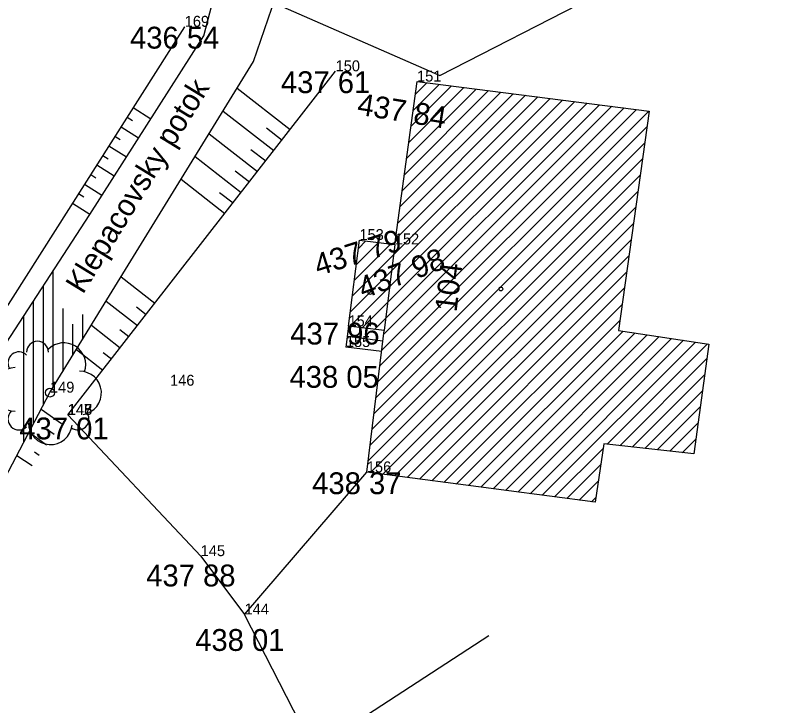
# Model space of a CAD drawing. Extents: x -559180 to -551373, y -1076947 to -1072071.
# Drawn here: x -553920.66 to -553885.4, y -1074262.9 to -1074231.28 of the extents above; entities that cross this region are included whole.
import ezdxf

# ---------------------------------------------------------------- set-up
doc = ezdxf.new("R2010")
doc.units = 0
for name, color, linetype in [('12_PLOTY', 7, 'Continuous'), ('14_BUDOVY', 7, 'Continuous'), ('18_POLOHOPIS', 7, 'Continuous'), ('1_VODA_ZN', 7, 'Continuous'), ('26_SRAFY', 7, 'Continuous'), ('27_HRANA_PATA', 7, 'Continuous'), ('28_VODA', 7, 'Continuous'), ('32', 7, 'Continuous'), ('34_ZELEN', 7, 'Continuous'), ('3_BODY', 7, 'Continuous'), ('47_ZN_STAV_OBJ$', 7, 'Continuous'), ('52_POPIS_UCELOVY', 7, 'Continuous'), ('54_C_POPISNA', 7, 'Continuous'), ('6_VYSKY', 7, 'Continuous'), ('NNnadzemní', 7, 'Continuous')]:
    doc.layers.add(name, color=color, linetype=linetype)

# ---------------------------------------------------------------- blocks, each defined once
blk = doc.blocks.new('STLS')
at = {"layer": '34_ZELEN'}
blk.add_circle((0, 0), 0.2, dxfattribs=at)
for centre, radius, start, end in [((-0.571, 1.853), 0.5, 0, 180), ((0.636, 1.281), 1, 341.2293, 135), ((-1.425, 1.366), 0.5, 45, 210.4326), ((-1.599, 0.146), 1, 90, 270), ((1.356, -0.015), 1, 279.53, 90), ((-1.424, -1.207), 0.5, 135, 315), ((1.283, -1.208), 0.5, 234.3777, 31.0479), ((0.019, -1.381), 1, 180, 353.8403)]:
    blk.add_arc(centre, radius, start, end, dxfattribs=at)
blk = doc.blocks.new('BZ')
at = {"layer": '47_ZN_STAV_OBJ$'}
blk.add_circle((0, 0), 0.0875, dxfattribs=at)
blk = doc.blocks.new('POINT_DISPLAY')
blk.add_line((0, 0), (0, 0))

msp = doc.modelspace()

# ---------------------------------------------------------------- linework, layer by layer
at = {"layer": '12_PLOTY'}
for p, q in [((-553918.26, -1074249.58), (-553918.27, -1074249.58)), ((-553918.27, -1074249.58), (-553918.26, -1074249.58)), ((-553912.18, -1074256.05), (-553918.26, -1074249.58)), ((-553910.17, -1074258.72), (-553904.57, -1074252.21)), ((-553912.18, -1074256.05), (-553910.17, -1074258.72)), ((-553907.01, -1074264.9), (-553910.17, -1074258.72)), ((-553907.01, -1074264.9), (-553898.982, -1074259.685))]:
    msp.add_line(p, q, dxfattribs=at)
at = {"layer": '14_BUDOVY'}
for p, q in [((-553903.29, -1074241.77), (-553902.27, -1074234.31)), ((-553902.27, -1074234.31), (-553891.65, -1074235.66)), ((-553891.65, -1074235.66), (-553893.05, -1074245.71)), ((-553905.41, -1074245.52), (-553904.91, -1074241.57)), ((-553904.91, -1074241.57), (-553903.29, -1074241.77)), ((-553903.29, -1074241.77), (-553903.774, -1074245.721)), ((-553903.774, -1074245.721), (-553905.41, -1074245.52)), ((-553904.57, -1074252.21), (-553903.774, -1074245.721)), ((-553893.05, -1074245.71), (-553888.91, -1074246.34)), ((-553888.91, -1074246.34), (-553889.6, -1074251.37)), ((-553893.72, -1074250.91), (-553894.11, -1074253.58)), ((-553889.6, -1074251.37), (-553893.72, -1074250.91)), ((-553894.11, -1074253.58), (-553904.57, -1074252.21))]:
    msp.add_line(p, q, dxfattribs=at)
at = {"layer": '18_POLOHOPIS'}
for p, q in [((-553905.41, -1074245.52), (-553905.53, -1074246.47)), ((-553903.832, -1074246.195), (-553905.471, -1074245.994)), ((-553903.891, -1074246.671), (-553905.53, -1074246.47))]:
    msp.add_line(p, q, dxfattribs=at)
at = {"layer": '26_SRAFY'}
for p, q in [((-553910.507, -1074234.616), (-553908.078, -1074236.508)), ((-553914.467, -1074236.027), (-553915.27, -1074235.517)), ((-553915.308, -1074236.108), (-553915.548, -1074235.955)), ((-553911.15, -1074235.659), (-553908.827, -1074237.469)), ((-553915.026, -1074236.902), (-553915.826, -1074236.394)), ((-553909.165, -1074236.433), (-553908.452, -1074236.988)), ((-553915.865, -1074236.984), (-553916.104, -1074236.832)), ((-553911.793, -1074236.702), (-553909.575, -1074238.43)), ((-553915.584, -1074237.777), (-553916.382, -1074237.27)), ((-553916.421, -1074237.86), (-553916.661, -1074237.708)), ((-553909.882, -1074237.419), (-553909.201, -1074237.949)), ((-553912.436, -1074237.745), (-553910.323, -1074239.391)), ((-553916.143, -1074238.651), (-553916.939, -1074238.146)), ((-553910.599, -1074238.404), (-553909.949, -1074238.91)), ((-553916.978, -1074238.736), (-553917.217, -1074238.584)), ((-553913.079, -1074238.788), (-553911.072, -1074240.352)), ((-553916.701, -1074239.526), (-553917.495, -1074239.022)), ((-553917.535, -1074239.611), (-553917.773, -1074239.46)), ((-553911.316, -1074239.39), (-553910.698, -1074239.871)), ((-553917.26, -1074240.401), (-553918.051, -1074239.899)), ((-553915.826, -1074243.254), (-553914.274, -1074244.463)), ((-553916.506, -1074244.363), (-553915.069, -1074245.483)), ((-553915.12, -1074244.623), (-553914.671, -1074244.973)), ((-553917.186, -1074245.472), (-553915.863, -1074246.503)), ((-553915.88, -1074245.67), (-553915.466, -1074245.993)), ((-553917.867, -1074246.581), (-553916.658, -1074247.523)), ((-553916.64, -1074246.717), (-553916.26, -1074247.013)), ((-553919.477, -1074249.313), (-553918.548, -1074249.981)), ((-553920.038, -1074250.377), (-553919.243, -1074250.948)), ((-553919.154, -1074250.278), (-553918.896, -1074250.464)), ((-553920.598, -1074251.441), (-553919.898, -1074251.9)), ((-553919.796, -1074251.267), (-553919.572, -1074251.421))]:
    msp.add_line(p, q, dxfattribs=at)
at = {"layer": '27_HRANA_PATA'}
for p, q in [((-553922.42, -1074246.78), (-553912.91, -1074231.8)), ((-553918.26, -1074249.58), (-553906, -1074233.84))]:
    msp.add_line(p, q, dxfattribs=at)
at = {"layer": '28_VODA'}
for p, q in [((-553912.032, -1074232.215), (-553907.18, -1074213.7)), ((-553909.755, -1074233.396), (-553903.44, -1074214.96)), ((-553917.26, -1074240.401), (-553912.032, -1074232.215)), ((-553914.646, -1074241.329), (-553909.755, -1074233.396)), ((-553924.64, -1074251.752), (-553917.26, -1074240.401)), ((-553919.08, -1074248.56), (-553914.646, -1074241.329)), ((-553923.965, -1074257.829), (-553919.08, -1074248.56))]:
    msp.add_line(p, q, dxfattribs=at)
at = {"layer": '32'}
for p, q in [((-553902.551, -1074236.367), (-553900.695, -1074234.51)), ((-553902.45, -1074235.63), (-553901.259, -1074234.438)), ((-553902.35, -1074234.892), (-553901.824, -1074234.367)), ((-553903.055, -1074240.053), (-553897.872, -1074234.869)), ((-553902.954, -1074239.315), (-553898.436, -1074234.797)), ((-553902.854, -1074238.578), (-553899.001, -1074234.726)), ((-553902.753, -1074237.841), (-553899.565, -1074234.654)), ((-553902.652, -1074237.104), (-553900.13, -1074234.582)), ((-553905.348, -1074245.528), (-553895.049, -1074235.228)), ((-553905.328, -1074244.871), (-553895.613, -1074235.156)), ((-553905.236, -1074244.142), (-553896.178, -1074235.084)), ((-553903.257, -1074241.527), (-553896.742, -1074235.013)), ((-553903.156, -1074240.79), (-553897.307, -1074234.941)), ((-553904.781, -1074245.597), (-553894.484, -1074235.3)), ((-553904.215, -1074245.667), (-553893.919, -1074235.372)), ((-553903.972, -1074247.333), (-553892.225, -1074235.587)), ((-553903.883, -1074246.608), (-553892.79, -1074235.515)), ((-553903.794, -1074245.882), (-553893.355, -1074235.443)), ((-553904.061, -1074248.059), (-553891.661, -1074235.659)), ((-553904.15, -1074248.784), (-553891.751, -1074236.385)), ((-553904.239, -1074249.509), (-553891.854, -1074237.125)), ((-553904.328, -1074250.235), (-553891.957, -1074237.864)), ((-553904.417, -1074250.96), (-553892.06, -1074238.603)), ((-553904.506, -1074251.685), (-553892.163, -1074239.343)), ((-553904.414, -1074252.23), (-553892.266, -1074240.082)), ((-553903.851, -1074252.304), (-553892.369, -1074240.822)), ((-553904.959, -1074241.956), (-553904.61, -1074241.607)), ((-553903.289, -1074252.378), (-553892.472, -1074241.561)), ((-553905.143, -1074243.414), (-553903.477, -1074241.747)), ((-553905.051, -1074242.685), (-553904.043, -1074241.677)), ((-553902.726, -1074252.452), (-553892.575, -1074242.3)), ((-553918.93, -1074248.316), (-553918.93, -1074242.97)), ((-553902.163, -1074252.525), (-553892.678, -1074243.04)), ((-553919.38, -1074249.129), (-553919.38, -1074243.662)), ((-553901.601, -1074252.599), (-553892.781, -1074243.779)), ((-553919.83, -1074249.983), (-553919.83, -1074244.354)), ((-553918.48, -1074247.584), (-553918.48, -1074244.709)), ((-553901.038, -1074252.673), (-553892.884, -1074244.519)), ((-553920.28, -1074250.837), (-553920.28, -1074245.046)), ((-553917.58, -1074246.121), (-553917.58, -1074244.986)), ((-553918.03, -1074246.853), (-553918.03, -1074245.422)), ((-553900.475, -1074252.746), (-553892.987, -1074245.258)), ((-553899.913, -1074252.82), (-553892.835, -1074245.743)), ((-553899.35, -1074252.894), (-553892.283, -1074245.827)), ((-553898.787, -1074252.967), (-553891.731, -1074245.911)), ((-553898.225, -1074253.041), (-553891.178, -1074245.995)), ((-553897.662, -1074253.115), (-553890.626, -1074246.079)), ((-553897.099, -1074253.188), (-553890.074, -1074246.163)), ((-553896.536, -1074253.262), (-553889.521, -1074246.247)), ((-553893.565, -1074250.927), (-553888.969, -1074246.331)), ((-553892.993, -1074250.991), (-553889, -1074246.999)), ((-553892.42, -1074251.055), (-553889.102, -1074247.737)), ((-553891.848, -1074251.119), (-553889.203, -1074248.474)), ((-553891.275, -1074251.183), (-553889.304, -1074249.212)), ((-553890.703, -1074251.247), (-553889.405, -1074249.949)), ((-553890.13, -1074251.311), (-553889.506, -1074250.687)), ((-553895.974, -1074253.336), (-553893.749, -1074251.112)), ((-553895.411, -1074253.41), (-553893.858, -1074251.857)), ((-553894.848, -1074253.483), (-553893.967, -1074252.602)), ((-553894.286, -1074253.557), (-553894.076, -1074253.347))]:
    msp.add_line(p, q, dxfattribs=at)
at = {"layer": 'NNnadzemní'}
for p, q in [((-553928.196, -1074222.194), (-553901.235, -1074234.038)), ((-553901.235, -1074234.038), (-553884.333, -1074225.365))]:
    msp.add_line(p, q, dxfattribs=at)

# ---------------------------------------------------------------- block references
at = {"layer": '1_VODA_ZN'}
for p in [(-553912.91, -1074231.8), (-553902.27, -1074234.31), (-553904.91, -1074241.57), (-553903.29, -1074241.77), (-553905.41, -1074245.52), (-553905.53, -1074246.47), (-553919.08, -1074248.56), (-553918.27, -1074249.58), (-553918.26, -1074249.58), (-553904.57, -1074252.21), (-553912.18, -1074256.05), (-553910.17, -1074258.72)]:
    msp.add_blockref('POINT_DISPLAY', p, dxfattribs=at)
at = {"layer": '34_ZELEN'}
msp.add_blockref('STLS', (-553919.08, -1074248.56), dxfattribs=at)
at = {"layer": '47_ZN_STAV_OBJ$'}
for p in [(-553898.435, -1074243.811), (-553904.427, -1074243.972)]:
    msp.add_blockref('BZ', p, dxfattribs=at)

# ---------------------------------------------------------------- texts
at = {"layer": '3_BODY'}
for s, p in [('169', (-553912.91, -1074231.8)), ('150', (-553906, -1074233.84)), ('151', (-553902.27, -1074234.31)), ('153', (-553904.91, -1074241.57)), ('152', (-553903.29, -1074241.77)), ('154', (-553905.41, -1074245.52)), ('155', (-553905.53, -1074246.47)), ('146', (-553913.581, -1074248.242)), ('149', (-553919.08, -1074248.56)), ('147', (-553918.27, -1074249.58)), ('146', (-553918.26, -1074249.58)), ('148', (-553918.26, -1074249.58)), ('156', (-553904.57, -1074252.21)), ('145', (-553912.18, -1074256.05)), ('144', (-553910.17, -1074258.72))]:
    msp.add_text(s, height=0.5, dxfattribs=at).set_placement(p)
at = {"layer": '52_POPIS_UCELOVY'}
msp.add_text('Klepacovsky potok', height=1, rotation=58.4837, dxfattribs=at).set_placement((-553917.571, -1074244.088))
at = {"layer": '54_C_POPISNA'}
msp.add_text('104', height=1, rotation=83.016, dxfattribs=at).set_placement((-553900.465, -1074244.895))
at = {"layer": '6_VYSKY'}
for s, p in [('436 54', (-553915.415, -1074232.8)), ('437 61', (-553908.505, -1074234.84)), ('437 96', (-553908.078, -1074246.356)), ('438 05', (-553908.112, -1074248.336)), ('437 01', (-553920.485, -1074250.7)), ('438 37', (-553907.075, -1074253.21)), ('437 88', (-553914.673, -1074257.436)), ('438 01', (-553912.432, -1074260.39))]:
    msp.add_text(s, height=1, dxfattribs=at).set_placement(p)
for s, rotation, p in [('437 84', 350.8963, (-553905.053, -1074235.818)), ('437 79', 17.374, (-553906.797, -1074243.225)), ('437 98', 20.5458, (-553904.732, -1074244.273))]:
    msp.add_text(s, height=1, rotation=rotation, dxfattribs=at).set_placement(p)

doc.saveas('drawing.dxf')
